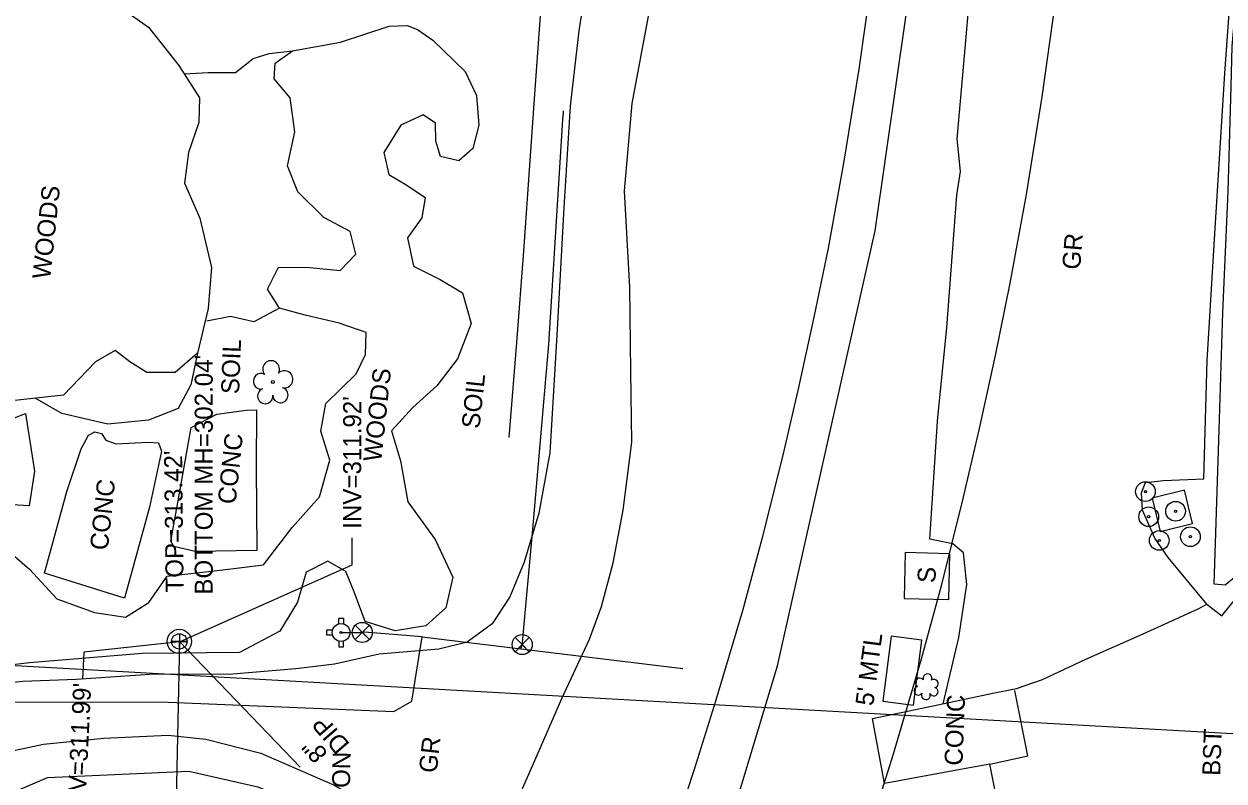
# Model space of a CAD drawing. Extents: x 2100323 to 2109811, y 740376 to 749755.
# Drawn here: x 2106180.3 to 2106446.6, y 741472 to 741639.9 of the extents above; entities that cross this region are included whole.
import ezdxf

# ---------------------------------------------------------------- set-up
doc = ezdxf.new("R2010")
doc.units = 0
for name, color, linetype in [('Exist Building', 7, 'Continuous'), ('Exist Building Text', 7, 'Continuous'), ('Exist Other Culture Area Outline', 7, 'Continuous'), ('Exist Other Culture Fence Line', 7, 'Continuous'), ('Exist Other Culture Fence Line Text', 7, 'Continuous'), ('Exist Other Culture Located Object CELL', 7, 'Continuous'), ('Exist Railroads Abandoned', 7, 'Continuous'), ('Exist Railroads Standard Gauge', 7, 'Continuous'), ('Exist Right of Way Line', 7, 'Continuous'), ('Exist Roads Change in Surface', 7, 'Continuous'), ('Exist Roads Change in Surface Text', 7, 'Continuous'), ('Exist Roads EOP Other', 7, 'Continuous'), ('Exist Roads EOP Text', 7, 'Continuous'), ('Exist Roads Soil', 7, 'Continuous'), ('Exist Roads Soil Text', 7, 'Continuous'), ('Exist Utilities Sanitary Sewer Manhole CELL', 7, 'Continuous'), ('Exist Utilities Sanitary Sewer Manhole Text', 7, 'Continuous'), ('Exist Utilities Sanitary Sewer UG Line', 7, 'Continuous'), ('Exist Utilities Sanitary Sewer UG Line Invert Elevation', 7, 'Continuous'), ('Exist Utilities Sanitary Sewer UG Line Text', 7, 'Continuous'), ('Exist Utilities Telephone UG FO SUE LOS C', 7, 'Continuous'), ('Exist Utilities Water Fire Hydrant CELL', 7, 'Continuous'), ('Exist Utilities Water UG Line SUE LOS B', 7, 'Continuous'), ('Exist Utilities Water Valve CELL', 7, 'Continuous'), ('Exist Vegetation Hedge Row', 7, 'Continuous'), ('Exist Vegetation Shrub CELL', 7, 'Continuous'), ('Exist Vegetation Tree CELL', 7, 'Continuous'), ('Exist Vegetation Woods Line', 7, 'Continuous'), ('Exist Vegetation Woods Line Text', 7, 'Continuous')]:
    doc.layers.add(name, color=color, linetype=linetype)

msp = doc.modelspace()

# ---------------------------------------------------------------- linework, layer by layer
at = {"layer": 'Exist Building'}
for points in [[(2106432.44, 741527.39), (2106439.61, 741529.13), (2106437.82, 741536.52), (2106430.64, 741534.78)], [(2106385.53, 741512.29), (2106385.77, 741522.44), (2106375.81, 741522.68), (2106375.57, 741512.53)]]:
    msp.add_lwpolyline(points, close=True, dxfattribs=at)
at = {"layer": 'Exist Other Culture Area Outline'}
for points in [[(2106171.25, 741549.09), (2106177.83, 741552.46), (2106180.67, 741553.57), (2106182.63, 741540.76), (2106181.43, 741533.06), (2106175.24, 741533.45), (2106169.18, 741533.37), (2106166.17, 741535.38), (2106165.06, 741536.69)], [(2106217.4, 741550.46), (2106223.11, 741553.39), (2106229.63, 741554.29), (2106231.86, 741554.35), (2106231.8, 741541.58), (2106231.97, 741523.15), (2106218.28, 741522.91), (2106213.57, 741524.02), (2106212.89, 741525.19), (2106215.09, 741537.53), (2106217.4, 741550.46)], [(2106208.16, 741532.76), (2106202.59, 741512.56), (2106184.84, 741518.09), (2106189.84, 741536.24), (2106192.96, 741545.67), (2106194.64, 741548.74), (2106196.03, 741549.48), (2106197.53, 741549.11), (2106198.46, 741547.62), (2106200.68, 741546.84), (2106207.88, 741547.21), (2106210.12, 741547.03), (2106210.82, 741545.16), (2106208.16, 741532.76)]]:
    msp.add_lwpolyline(points, dxfattribs=at)
at = {"layer": 'Exist Other Culture Fence Line'}
msp.add_lwpolyline([(2106450.54, 741518.53), (2106446.86, 741515.45), (2106444.43, 741515.67), (2106445.47, 741549.9), (2106446.34, 741575.95), (2106447.49, 741602.78), (2106448.17, 741626.09), (2106448.37, 741634.98), (2106449.56, 741648.5), (2106450.58, 741661.51), (2106450.76, 741677.61), (2106450.67, 741690.02), (2106451.42, 741701.15), (2106452.27, 741711.88), (2106453.2, 741728.92), (2106445.2, 741729.48), (2106446.73, 741745.44), (2106447.39, 741770.52), (2106449.08, 741812.04)], dxfattribs=at)
msp.add_lwpolyline([(2106377.71, 741488.86), (2106379.55, 741503.26), (2106372.74, 741504.13), (2106370.9, 741489.73)], close=True, dxfattribs=at)
at = {"layer": 'Exist Other Culture Located Object CELL'}
for centre, radius in [((2106429.15, 741536.21), 2.18), ((2106429.15, 741536.21), 0.24), ((2106429.87, 741530.64), 2.18), ((2106435.83, 741531.85), 2.18), ((2106429.87, 741530.64), 0.24), ((2106435.83, 741531.85), 0.24), ((2106432.21, 741525.37), 2.18), ((2106439.12, 741526.21), 2.18), ((2106432.21, 741525.37), 0.24), ((2106439.12, 741526.21), 0.24)]:
    msp.add_circle(centre, radius, dxfattribs=at)
at = {"layer": 'Exist Railroads Abandoned'}
msp.add_lwpolyline([(2106287.95, 741548.19), (2106289.64, 741569.31), (2106291.19, 741589.54), (2106292.62, 741609.66), (2106293.76, 741625.43), (2106295.13, 741644.83), (2106296.35, 741662.91), (2106297.88, 741686.39), (2106299.61, 741710.03), (2106301.73, 741736.86), (2106303.49, 741761.21), (2106305.36, 741787.7), (2106307.34, 741815.86), (2106309.52, 741844.61), (2106311.03, 741863.09)], dxfattribs=at)
at = {"layer": 'Exist Railroads Standard Gauge'}
msp.add_lwpolyline([(2106323.58, 741458.01), (2106329.07, 741474.68), (2106333.92, 741490.04), (2106339.77, 741509.87), (2106344.2, 741526.04), (2106348.75, 741544.32), (2106352.26, 741559.3), (2106355.67, 741574.92), (2106358.79, 741590.2), (2106362.23, 741609.04), (2106365.59, 741629.94), (2106368.4, 741649.79), (2106371.27, 741672.18), (2106373.72, 741695.7), (2106375.44, 741716.75), (2106376.85, 741737.02), (2106378.4, 741761.72), (2106379.4, 741787.58)], dxfattribs=at)
at = {"layer": 'Exist Right of Way Line'}
msp.add_lwpolyline([(2106368.18, 741462.06), (2106373.22, 741478.05), (2106379.29, 741498.63), (2106383.95, 741515.64), (2106388.69, 741534.67), (2106392.34, 741550.23), (2106395.88, 741566.43), (2106399.13, 741582.41), (2106402.72, 741602.08), (2106406.22, 741623.79), (2106409.12, 741644.3), (2106412.09, 741667.44), (2106414.63, 741691.9), (2106416.41, 741713.64), (2106417.85, 741734.3), (2106419.44, 741759.64), (2106420.46, 741786.08)], dxfattribs=at)
at = {"layer": 'Exist Roads Change in Surface'}
msp.add_lwpolyline([(2106394.62, 741475.75), (2106403.04, 741477.64), (2106400.15, 741492.13)], dxfattribs=at)
at = {"layer": 'Exist Roads EOP Other'}
msp.add_lwpolyline([(2106455.28, 741432.24), (2106436.69, 741429.08), (2106435.41, 741436.3), (2106415.39, 741433.08), (2106412.99, 741446.25), (2106402.75, 741444.02), (2106398.63, 741464.38), (2106397.65, 741465.02), (2106396.78, 741464.93), (2106394.62, 741475.75), (2106387.28, 741474.43), (2106371.26, 741471.5), (2106368.61, 741485.92), (2106384.45, 741489.23), (2106395.28, 741491.5), (2106400.5, 741492.51), (2106406.31, 741494.54), (2106415.92, 741499.02), (2106428.61, 741504.67), (2106440.88, 741510.21), (2106442.8, 741511.24), (2106446.12, 741508.67), (2106449.53, 741512.84)], dxfattribs=at)
at = {"layer": 'Exist Roads Soil'}
for points in [[(2106384.25, 741489.15), (2106387.71, 741503.83), (2106389.52, 741515.6), (2106388.75, 741522.65), (2106386.43, 741524.62), (2106381.31, 741525.63), (2106383.01, 741551.86), (2106385.04, 741572.6), (2106387.32, 741601.93), (2106388.07, 741607.18), (2106387.34, 741614.48), (2106388.88, 741631.18), (2106390.4, 741648.95), (2106391.93, 741669.73), (2106396.95, 741695.92), (2106401.88, 741725.31), (2106402.93, 741743.34), (2106400.68, 741764.01), (2106398.25, 741781.73), (2106394.6, 741809.89), (2106393.64, 741831.47), (2106393.25, 741842.25)], [(2106279.94, 741438.78), (2106283.93, 741453.81), (2106288.24, 741464.32), (2106293.62, 741476.6), (2106299.66, 741490.35), (2106305.75, 741503.52), (2106308.46, 741510.76), (2106311.07, 741520.41), (2106313.25, 741532.07), (2106315.17, 741547.19), (2106314.95, 741562.88), (2106314.7, 741581.51), (2106313.55, 741602.94), (2106315.24, 741622.27), (2106318.87, 741641.69), (2106321.8, 741651.91), (2106321.91, 741665.54), (2106323.48, 741683.84), (2106325.99, 741712.59), (2106325.63, 741727.54), (2106325.7, 741740.07), (2106327, 741761.52), (2106328.62, 741783.21)], [(2106314.43, 741772.53), (2106312.94, 741751.22), (2106311.63, 741733.49), (2106310.29, 741718.09), (2106309.22, 741697.28), (2106307.26, 741672.9), (2106305.38, 741651.33), (2106303.44, 741638.44), (2106301.46, 741621.7), (2106300.12, 741599.26), (2106298.63, 741572.19), (2106297, 741544.78), (2106294.54, 741531.44), (2106291.26, 741520.6), (2106288.08, 741512.84), (2106284.19, 741506.92), (2106278.66, 741502.79), (2106272.35, 741501.27), (2106259.13, 741500.14), (2106249.18, 741497.92), (2106240.62, 741496.89)], [(2106442.8, 741511.24), (2106434.22, 741521.59), (2106431.25, 741525.87), (2106428.47, 741532.13), (2106428.25, 741535.91), (2106429.19, 741538.21), (2106433.13, 741538.64), (2106442.11, 741539.04), (2106442.85, 741565.28), (2106444.53, 741593.36), (2106446.75, 741629.01), (2106448.14, 741648.55), (2106446.99, 741648.9), (2106434.67, 741649.17), (2106427.87, 741649.69), (2106425.12, 741650.45), (2106424.05, 741653.4), (2106424.21, 741666.35), (2106424.86, 741677.43), (2106424.66, 741696.98), (2106421.27, 741716), (2106419.35, 741730.36), (2106421.64, 741748.71), (2106423.56, 741765.22)], [(2106240.62, 741496.89), (2106225.74, 741495.68), (2106209.32, 741495.74), (2106191.91, 741494.53), (2106180.05, 741494.1), (2106168.17, 741492.81), (2106158.52, 741491.51), (2106151.3, 741491.39), (2106142.67, 741492.81), (2106134.22, 741494.79), (2106128.13, 741496.36), (2106131.49, 741499.52), (2106134.93, 741506.15), (2106140.22, 741517.28), (2106144.47, 741524.13), (2106146.04, 741526.97)], [(2106151.87, 741466.96), (2106149.16, 741468.72), (2106148.18, 741470.47), (2106148.14, 741472.16), (2106149.7, 741473.78), (2106154.36, 741474.57), (2106172.82, 741477.69), (2106184.65, 741480.19), (2106197.98, 741481.52), (2106212.31, 741482.18), (2106220.62, 741481.29), (2106232.84, 741478.17), (2106248.82, 741471.25), (2106255.47, 741467.51), (2106259.16, 741462.18), (2106263.69, 741455.38), (2106267.32, 741450.7), (2106268.69, 741446.73), (2106270.14, 741441.52)]]:
    msp.add_lwpolyline(points, dxfattribs=at)
at = {"layer": 'Exist Utilities Sanitary Sewer Manhole CELL'}
msp.add_lwpolyline([(2106214.77, 741504.69), (2106214.77, 741501.27), (2106214.77, 741502.98), (2106216.49, 741502.98), (2106213.06, 741502.98)], dxfattribs=at)
for radius in [2.69, 1.71]:
    msp.add_circle((2106214.77, 741502.98), radius, dxfattribs=at)
at = {"layer": 'Exist Utilities Sanitary Sewer UG Line'}
for p, q in [((2106214.79, 741502.97), (2106241.57, 741475.12)), ((2106102.79, 741501.9), (2106501.75, 741479.61))]:
    msp.add_line(p, q, dxfattribs=at)
msp.add_lwpolyline([(2106214.77, 741502.93), (2106214.03, 741467.91)], dxfattribs=at)
at = {"layer": 'Exist Utilities Sanitary Sewer UG Line Invert Elevation'}
for points in [[(2106214.77, 741502.93), (2106253.12, 741519.96), (2106253.12, 741525.96)], [(2106214.77, 741502.93), (2106193.55, 741500.61), (2106193.27, 741494.61)]]:
    msp.add_lwpolyline(points, dxfattribs=at)
at = {"layer": 'Exist Utilities Telephone UG FO SUE LOS C'}
msp.add_lwpolyline([(2105810.2, 740818.09), (2105917.92, 740884.55), (2105963.67, 740919.99), (2106050.73, 741001.7), (2106123.04, 741079.97), (2106174.05, 741146.23), (2106228.15, 741228.44), (2106289.7, 741341.75), (2106325.61, 741424.94), (2106347.5, 741497.57), (2106369.14, 741594.05), (2106385.25, 741705.91), (2106392.57, 741937.33), (2106389.62, 742143.58)], dxfattribs=at)
at = {"layer": 'Exist Utilities Water Fire Hydrant CELL'}
msp.add_line((2106250.66, 741504.96), (2106250.66, 741504.96), dxfattribs=at)
for points in [[(2106250.15, 741506.87), (2106250.15, 741508.16), (2106251.17, 741508.16), (2106251.17, 741506.85)], [(2106248.75, 741505.47), (2106247.46, 741505.47), (2106247.46, 741504.45), (2106248.75, 741504.45)], [(2106250.15, 741503.05), (2106250.15, 741501.76), (2106251.17, 741501.76), (2106251.17, 741503.07)]]:
    msp.add_lwpolyline(points, dxfattribs=at)
for radius in [1.98, 0.243]:
    msp.add_circle((2106250.66, 741504.96), radius, dxfattribs=at)
at = {"layer": 'Exist Utilities Water UG Line SUE LOS B'}
for p, q in [((2106299.97, 741620.66), (2106299.97, 741619.82)), ((2106250.66, 741504.96), (2106251.53, 741504.99)), ((2106251.53, 741504.99), (2106254.86, 741504.99))]:
    msp.add_line(p, q, dxfattribs=at)
for points in [[(2106290.9, 741502.72), (2106293.2, 741527.9), (2106296.77, 741568.81), (2106299.13, 741606.91), (2106299.97, 741619.82)], [(2105990.55, 741495.78), (2106035.99, 741493.49), (2106074.05, 741492.87), (2106151.38, 741489.56), (2106212.39, 741489.54), (2106262.38, 741487.44), (2106266.38, 741489.72), (2106268.65, 741504.03), (2106326.49, 741497.01)], [(2106268.65, 741504.03), (2106255.89, 741505.02), (2106255.36, 741504.98), (2106254.86, 741504.99)], [(2106290.64, 741501.47), (2106290.85, 741502.28), (2106290.9, 741502.72)]]:
    msp.add_lwpolyline(points, dxfattribs=at)
at = {"layer": 'Exist Utilities Water Valve CELL'}
for points in [[(2106256.94, 741506.56), (2106253.79, 741503.41), (2106255.36, 741504.98), (2106256.94, 741503.41), (2106253.79, 741506.56)], [(2106292.42, 741503.86), (2106289.27, 741500.71), (2106290.85, 741502.28), (2106292.42, 741500.71), (2106289.27, 741503.86)]]:
    msp.add_lwpolyline(points, dxfattribs=at)
for centre in [(2106255.36, 741504.98), (2106290.85, 741502.28)]:
    msp.add_circle(centre, 2.23, dxfattribs=at)
at = {"layer": 'Exist Vegetation Hedge Row'}
for points in [[(2106215.85, 741628.84), (2106221.2, 741629.18), (2106227.22, 741629.14), (2106231.13, 741632.26), (2106234.67, 741633.42), (2106239.9, 741633.96)], [(2106236.96, 741576.88), (2106231.32, 741573.86), (2106226.11, 741575.08), (2106220.85, 741573.99)], [(2106218.82, 741566.89), (2106217.32, 741559.86), (2106214.53, 741554.61), (2106207.9, 741552.06), (2106198.9, 741551.15), (2106188.68, 741553.55), (2106182.8, 741556.97)]]:
    msp.add_lwpolyline(points, dxfattribs=at)
at = {"layer": 'Exist Vegetation Shrub CELL'}
msp.add_line((2106380.55, 741492.76), (2106380.55, 741492.76), dxfattribs=at)
for centre, radius, start, end in [((2106380.78, 741494.8), 0.99, 334.8391, 200.4717), ((2106378.75, 741492.05), 0.955, 95.1099, 327.9534), ((2106379.06, 741493.88), 0.968, 35.8908, 245.4216), ((2106382.18, 741491.83), 0.937, 204.9913, 73.4601), ((2106382.22, 741493.63), 0.929, 284.4567, 126.0861), ((2106380.42, 741491.07), 0.984, 151.2797, 21.387)]:
    msp.add_arc(centre, radius, start, end, dxfattribs=at)
at = {"layer": 'Exist Vegetation Tree CELL'}
msp.add_line((2106235.52, 741560.52), (2106235.52, 741560.52), dxfattribs=at)
msp.add_circle((2106235.52, 741560.52), 0.326, dxfattribs=at)
for centre, radius, start, end in [((2106235.13, 741563.4), 1.86, 330.1651, 219.7134), ((2106232.91, 741560.68), 1.73, 62.6636, 279.3457), ((2106238.07, 741561.11), 1.9, 257.1011, 134.1999), ((2106233.82, 741557.4), 1.69, 111.5671, 6.231), ((2106237.19, 741557.62), 1.7, 181.2822, 74.56)]:
    msp.add_arc(centre, radius, start, end, dxfattribs=at)
at = {"layer": 'Exist Vegetation Woods Line'}
for points in [[(2106178.61, 741651.31), (2106185.54, 741647.84), (2106190.55, 741647.38), (2106198.36, 741646.06), (2106207.94, 741639.25), (2106214.65, 741630.69), (2106219.26, 741623.57), (2106219.06, 741618.05), (2106216.83, 741611.4), (2106215.93, 741604.6), (2106219.29, 741596.89), (2106221.87, 741585.89), (2106221.14, 741576.81), (2106218.82, 741566.89), (2106213.83, 741562.64), (2106207.54, 741562.64), (2106203.76, 741565.02), (2106200.55, 741567.5), (2106196.2, 741564.97), (2106189.08, 741557.59), (2106173.43, 741555.93)], [(2106250.55, 741635.93), (2106261.3, 741639.43), (2106265.31, 741639.56), (2106267.64, 741638.73), (2106271.03, 741636.33), (2106278.22, 741629.4), (2106280.71, 741624.04), (2106281.21, 741617.51), (2106279.86, 741612.35), (2106276.78, 741609.56), (2106272.72, 741610.54), (2106271.68, 741613.95), (2106271.63, 741617.94), (2106268.89, 741619.81), (2106263.95, 741617.49), (2106260.12, 741611.39), (2106261.23, 741606.57), (2106265.26, 741604.15), (2106269.35, 741601.43), (2106268.58, 741596.95), (2106265.38, 741592.51), (2106266.74, 741586.18), (2106272.65, 741583.24), (2106277.62, 741580.32), (2106279.49, 741573.48), (2106276.46, 741565.64), (2106271.91, 741559.67), (2106266.61, 741554.85), (2106261.86, 741549.7), (2106263.82, 741543.06), (2106265.48, 741533.98), (2106271.56, 741525.6), (2106275.44, 741517.25), (2106273.87, 741510.44), (2106269.46, 741506.47), (2106262.64, 741505.37), (2106256.01, 741507.37), (2106253.54, 741514.02), (2106251.71, 741518.52), (2106247.75, 741520.79), (2106242.9, 741518.37), (2106240.99, 741511.67), (2106237.07, 741505.26), (2106228.15, 741500.54), (2106206.5, 741500.3), (2106181.55, 741498.21), (2106165.3, 741496.35)], [(2106175.56, 741524.2), (2106181.55, 741519.03), (2106187.56, 741512.43), (2106195.94, 741509.39), (2106202.82, 741508.4), (2106208.01, 741511.65), (2106212.07, 741517.46), (2106223.82, 741518.82), (2106233.48, 741519.95), (2106239.77, 741528.22), (2106245.9, 741535.05), (2106248.13, 741543.16), (2106246.18, 741549.61), (2106247.27, 741555.76), (2106254.02, 741562.35), (2106256.08, 741566.63), (2106256.23, 741571.49), (2106250.23, 741573.6), (2106242.72, 741575.37), (2106236.96, 741576.88), (2106234.35, 741581.09), (2106236.78, 741586), (2106243.73, 741585.92), (2106250.47, 741585.22), (2106253.94, 741588.84), (2106252.64, 741593.94), (2106246.85, 741597), (2106241.05, 741602.67), (2106238.79, 741608.47), (2106240.39, 741616.03), (2106239.33, 741623.56), (2106235.78, 741627.75), (2106236.02, 741631.22), (2106239.9, 741633.96), (2106250.55, 741635.93)], [(2106133.08, 741376.92), (2106134.83, 741380.13), (2106156.26, 741377.83), (2106163.26, 741378.37), (2106168.17, 741381.14), (2106168.43, 741408.78), (2106161.33, 741444.23), (2106164.85, 741458.05), (2106171.94, 741466.98), (2106185.54, 741472.82), (2106216.86, 741474.19), (2106232.22, 741470.76), (2106242.34, 741466.45), (2106246.14, 741456.64), (2106247.51, 741441.78), (2106250.36, 741430.55), (2106258.88, 741425.45), (2106259.97, 741413.52), (2106255.97, 741392.58), (2106249.34, 741364.49), (2106242.48, 741347.46)]]:
    msp.add_lwpolyline(points, dxfattribs=at)

# ---------------------------------------------------------------- texts
at = {"layer": 'Exist Building Text'}
msp.add_text('S', height=4, rotation=87.8577, dxfattribs=at).set_placement((2106382.54, 741515.89))
at = {"layer": 'Exist Other Culture Fence Line Text'}
msp.add_text("5' MTL", height=4, rotation=82.7074, dxfattribs=at).set_placement((2106368.73, 741488.55))
at = {"layer": 'Exist Roads Change in Surface Text'}
for rotation, p in [(83.8864, (2106227.24, 741533.28)), (83.8864, (2106198.88, 741523.07)), (87.8602, (2106388.53, 741475.38))]:
    msp.add_text('CONC', height=4, rotation=rotation, dxfattribs=at).set_placement(p)
at = {"layer": 'Exist Roads EOP Text'}
for s, rotation, p in [('SOIL', 87.8602, (2106228.02, 741557.78)), ('SOIL', 83.8864, (2106281.36, 741550.05)), ('BST', 87.8577, (2106445.73, 741473.12))]:
    msp.add_text(s, height=4, rotation=rotation, dxfattribs=at).set_placement(p)
at = {"layer": 'Exist Roads Soil Text'}
for rotation, p in [(85.4183, (2106414.63, 741585.35)), (83.8864, (2106271.88, 741473.67))]:
    msp.add_text('GR', height=4, rotation=rotation, dxfattribs=at).set_placement(p)
at = {"layer": 'Exist Utilities Sanitary Sewer Manhole Text'}
msp.add_text("TOP=313.42'", height=4, rotation=90.6507, dxfattribs=at).set_placement((2106215.73, 741513.86))
at = {"layer": 'Exist Utilities Sanitary Sewer UG Line Invert Elevation'}
for s, rotation, p in [("BOTTOM MH=302.04'", 90, (2106222.18, 741513.36)), ("INV=311.92'", 90, (2106255.12, 741527.96)), ("INV=311.99'", 87.2754, (2106193.83, 741464.27)), ('DIRECTION', 89.0222, (2106252.28, 741449.06))]:
    msp.add_text(s, height=4, rotation=rotation, dxfattribs=at).set_placement(p)
at = {"layer": 'Exist Utilities Sanitary Sewer UG Line Text'}
for s, p in [('DIP', (2106252.77, 741480.21)), ('8"', (2106247.89, 741478.2))]:
    msp.add_text(s, height=4, rotation=130.8425, dxfattribs=at).set_placement(p)
at = {"layer": 'Exist Vegetation Woods Line Text'}
for p in [(2106186.1, 741583.21), (2106259.56, 741542.71)]:
    msp.add_text('WOODS', height=4, rotation=83.8864, dxfattribs=at).set_placement(p)

doc.saveas('drawing.dxf')
